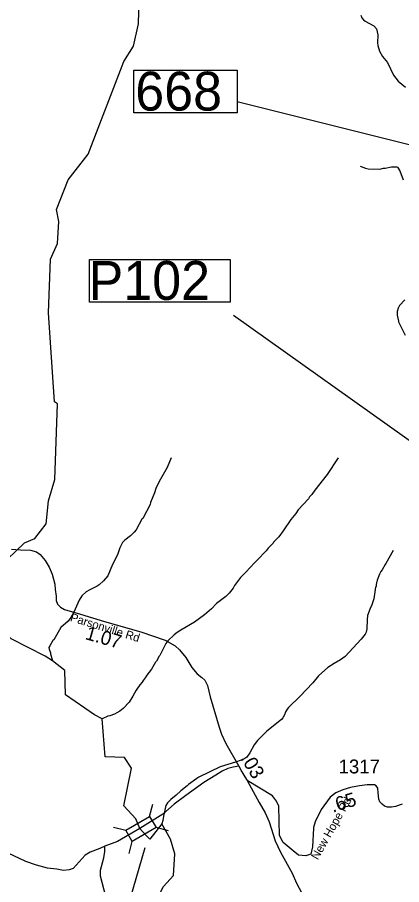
# Model space of a CAD drawing. Extents: x 1248089 to 1457196, y 820910 to 988753.
# Drawn here: x 1315416 to 1318874, y 897166 to 904975 of the extents above; entities that cross this region are included whole.
import ezdxf

# ---------------------------------------------------------------- set-up
doc = ezdxf.new("R2010")
doc.units = 0
for name, color, linetype in [('Exist Hydrographic Creek Single Shore', 7, 'Continuous'), ('Exist Hydrographic Misc Water Feature', 7, 'Continuous'), ('Exist Road Non-System Type 51', 7, 'Continuous'), ('Exist Road Secondary Structure Standard Bridge CELL', 7, 'Continuous'), ('Exist Road Secondary Structure Standard Bridge Number Label', 7, 'Continuous'), ('Exist Road Secondary Type 51 Attributed', 7, 'Continuous'), ('Exist Road Secondary Type 51 Label', 7, 'Continuous'), ('Prop GRAU CAT1 Cell', 7, 'Continuous'), ('Prop Lane Arrow CELL', 7, 'Continuous'), ('Prop Lane Lines', 7, 'Continuous')]:
    doc.layers.add(name, color=color, linetype=linetype)

msp = doc.modelspace()

# ---------------------------------------------------------------- linework, layer by layer
at = {"layer": 'Exist Hydrographic Creek Single Shore'}
for points in [[(1316519.6, 897669.8), (1316482.7, 897759.4), (1316373.5, 897874.4), (1316442.5, 898213.9), (1316379.2, 898311.8), (1316206.7, 898317.5), (1316179.1, 898659.7), (1316111, 898695.5), (1315850.2, 898875.7), (1315844.5, 899094.3), (1315732.1, 899179.6), (1315664.9, 899223.1), (1315359.9, 899380.3), (1315286, 899447.3), (1315290, 899621.3), (1315116.9, 899683.9)], [(1317333.7, 896646.5), (1317300, 896757.7), (1317210, 896851.4), (1317036, 896897.6), (1316853, 896884.8), (1316729, 896962.8), (1316701.2, 897091.9), (1316730, 897149.4), (1316822, 897247.2), (1316833.5, 897442.9), (1316793.2, 897575.2), (1316715.5, 897714.6), (1316608.7, 897575.6)], [(1316608.7, 897575.6), (1316569, 897612.8), (1316519.6, 897669.8)]]:
    msp.add_lwpolyline(points, dxfattribs=at)
at = {"layer": 'Exist Hydrographic Misc Water Feature'}
for points in [[(1315116.9, 899683.9), (1315070, 899829.2), (1315080.9, 899960.3), (1315326, 900096.5), (1315480, 900244.5), (1315571.9, 900282.1), (1315675.9, 900414.6), (1315696.9, 900620.9), (1315752, 900813.6), (1315776, 901495.9), (1315750.9, 901512.8), (1315694.9, 902315), (1315713.9, 902797.2), (1315775.9, 902937.1), (1315788.9, 903137), (1315766.9, 903245.9), (1315872.8, 903513), (1316052.9, 903742.5), (1316372.9, 904576.4), (1316459.9, 904715.8), (1316505.8, 904915.1), (1316513.8, 905256.5), (1316466.9, 905408.4)], [(1318506, 904993.5), (1318517.3, 904969.2), (1318530.9, 904952.8), (1318546.5, 904940.4), (1318623.4, 904898.1), (1318648.6, 904871.5), (1318659.1, 904817.1), (1318657.1, 904745.3), (1318660.4, 904721.2), (1318675, 904668.8), (1318701.6, 904622), (1318748.1, 904566.7), (1318801, 904455.1), (1318843.4, 904400), (1318910, 904346)], [(1318501.8, 903634.1), (1318549.3, 903616.7), (1318573.2, 903612), (1318677.1, 903609), (1318709.4, 903616), (1318725.4, 903615.6), (1318781.8, 903630), (1318827.7, 903628.7), (1318835.6, 903624.5), (1318856.8, 903591.8), (1318886.5, 903511)], [(1318904.1, 902430.7), (1318854.7, 902380.2), (1318842, 902356.6), (1318833.2, 902324.8), (1318832.3, 902292.9), (1318846.8, 902240.6), (1318846.5, 902232.6), (1318907.2, 902112.8)], [(1316799.3, 901008.1), (1316762.8, 900921.1), (1316693.2, 900795.2), (1316663.4, 900732.1), (1316650.3, 900692.5), (1316613.8, 900605.6), (1316611.3, 900589.6), (1316543.8, 900463.6), (1316535.6, 900455.9), (1316484.9, 900361.4), (1316468.2, 900337.9), (1316435.3, 900306.8), (1316384.2, 900268.3), (1316361.6, 900245), (1316338.2, 900197.6), (1316318.4, 900134.3), (1316272, 900047.6), (1316229.1, 899944.9), (1316191.8, 899900), (1316150.8, 899865.1), (1316134.5, 899853.6), (1316087.7, 899829), (1316067.5, 899821.6), (1316035, 899802.5), (1315996, 899767.6), (1315970.9, 899728.4), (1315925.7, 899617.7), (1315898.4, 899570.6), (1315873.6, 899539.3), (1315807.8, 899481.2), (1315744.7, 899371.1), (1315736.5, 899363.3), (1315707.2, 899316.1), (1315700.7, 899300.3), (1315702.3, 899286.3), (1315715.4, 899251.9), (1315715.2, 899243.9), (1315732.1, 899179.6)], [(1318301.9, 901008.6), (1318203.7, 900859.5), (1318091.6, 900718.8), (1318066.5, 900679.5), (1318045.9, 900656.1), (1318037.4, 900640.4), (1317942.5, 900539.1), (1317921.6, 900507.8), (1317876.1, 900453.1), (1317809.1, 900351.1), (1317767.6, 900296.3), (1317722.3, 900249.6), (1317718.1, 900241.7), (1317672.8, 900195.1), (1317654, 900171.6), (1317573.6, 900086), (1317555.2, 900070.5), (1317503.6, 900016), (1317478.7, 899984.8), (1317425.2, 899930.3), (1317371.2, 899859.9), (1317358.5, 899836.2), (1317321.2, 899789.4), (1317292.3, 899760.1), (1317208.5, 899696.7), (1317163.2, 899649.9), (1317099.6, 899593.8), (1317009.8, 899528.4), (1316885.7, 899458), (1316853, 899435), (1316828.5, 899415.8), (1316770.9, 899361.4), (1316752.2, 899337.9), (1316699.2, 899229.5), (1316693, 899223.7), (1316667.6, 899176.5), (1316659.4, 899168.7), (1316621.7, 899105.8), (1316580.1, 899051), (1316567.5, 899027.4), (1316546.7, 899004), (1316538.3, 898988.2), (1316517.6, 898964.8), (1316492.5, 898925.6), (1316484.3, 898917.8), (1316456.7, 898862.6), (1316421.1, 898807.7), (1316367.6, 898753.2), (1316336.9, 898728.1), (1316312.5, 898712.8), (1316290.1, 898701.5), (1316249.7, 898686.7), (1316231.6, 898683.2), (1316179.1, 898659.7)], [(1318798.6, 900174.6), (1318733.3, 900056.4), (1318725.1, 900048.7), (1318699.8, 900001.4), (1318687.3, 899985.8), (1318674.7, 899962.2), (1318653, 899906.9), (1318643.9, 899867.1), (1318643.5, 899851.1), (1318639.3, 899843.2), (1318624.3, 899739.7), (1318606.8, 899684.2), (1318589.9, 899652.7), (1318568.1, 899589.3), (1318563, 899549.6), (1318560.8, 899469.6), (1318555.8, 899437.8), (1318547.3, 899422), (1318510, 899375.1), (1318365.7, 899221.4), (1318324.8, 899190.5), (1318265.8, 899158.2), (1318208.7, 899119.9), (1318126.7, 899046.3), (1318074.9, 898983.8), (1317959.3, 898859.1), (1317856.5, 898762.2), (1317844.1, 898746.6), (1317827.2, 898715.1), (1317822.8, 898699.2), (1317805.9, 898667.7), (1317793.4, 898652), (1317662.4, 898547.9), (1317596.6, 898485.7), (1317576, 898462.4), (1317546.9, 898423.2), (1317508.8, 898352.4), (1317479.7, 898313.2), (1317463.4, 898301.7), (1317430.9, 898286.6), (1317380.4, 898268.1), (1317241.2, 898226.1), (1317050.6, 898133.7), (1317030.2, 898122.3), (1316956.6, 898068.5), (1316944.2, 898054.7), (1316886.9, 898010.4), (1316845.9, 897971.7), (1316796.8, 897933), (1316767.9, 897902), (1316753.2, 897878.4), (1316730.5, 897783), (1316725.3, 897743.1), (1316715.5, 897714.6)]]:
    msp.add_lwpolyline(points, dxfattribs=at)
at = {"layer": 'Exist Road Non-System Type 51'}
msp.add_lwpolyline([(1315967.5, 896492.5), (1316020.8, 896488.2), (1316084.7, 896479.6), (1316150.8, 896473.2), (1316204.1, 896490.3), (1316234, 896518.1), (1316253.2, 896554.3), (1316246.8, 896611.9), (1316223.3, 896648.2), (1316184.9, 896688.8), (1316159.4, 896716.5), (1316157.2, 896786.9), (1316182.8, 896833.9), (1316227.6, 896870.1), (1316234, 896925.6), (1316214.8, 896991.8), (1316212.7, 897057.9), (1316163.6, 897243.6), (1316163.6, 897296.9), (1316195.6, 897405.7), (1316202, 897465.5), (1316204.2, 897511.6)], dxfattribs=at)
at = {"layer": 'Exist Road Secondary Structure Standard Bridge CELL'}
for p, q in [((1316606.2, 897779.9), (1316634.7, 897889.4)), ((1316282.6, 897683.5), (1316392.1, 897654.9)), ((1316663.4, 897682.3), (1316772.9, 897653.8)), ((1316422.1, 897445.5), (1316450.7, 897555.1))]:
    msp.add_line(p, q, dxfattribs=at)
msp.add_lwpolyline([(1316392.1, 897654.9), (1316605.9, 897780.4), (1316664.5, 897680.5), (1316450.7, 897555.1)], close=True, dxfattribs=at)
at = {"layer": 'Exist Road Secondary Structure Standard Bridge Number Label'}
msp.add_lwpolyline([(1316464.5, 904499.3), (1317393.5, 904499.3), (1317393.5, 904115.2), (1316464.5, 904115.2)], close=True, dxfattribs=at)
for points in [[(1319932, 902233.1), (1319374.7, 903719.1), (1317393.4, 904214.4)], [(1316562.9, 897496.2), (1316272.1, 896494.5), (1314494.7, 896042.1)]]:
    msp.add_lwpolyline(points, dxfattribs=at)
at = {"layer": 'Exist Road Secondary Type 51 Attributed'}
for points in [[(1315362.4, 900185.2), (1315445.2, 900180), (1315534.5, 900178.7), (1315587, 900162.8), (1315622, 900136.9), (1315665.9, 900085.1), (1315703.5, 900024.2), (1315728.1, 899960.8), (1315753.9, 899871.4), (1315757.8, 899823.5), (1315765.5, 899763.2), (1315766.8, 899724.3), (1315775.9, 899690.7), (1315805.6, 899664.8), (1315839.3, 899642.7), (1315985.5, 899600), (1316200.3, 899535.3), (1316528.1, 899441.2), (1316745.5, 899367.4), (1316836.1, 899316.9), (1316876.2, 899280.6), (1316931.8, 899212), (1316987, 899121.9), (1317033.5, 899065), (1317077.5, 899030), (1317103.4, 899005.4), (1317126.7, 898957.5), (1317151.3, 898856.5), (1317232.6, 898584.1), (1317251.8, 898521.2), (1317291.9, 898435.8), (1317408.8, 898233.4)], [(1317408.8, 898233.4), (1317359.3, 898223.2), (1317311.3, 898210.1), (1317258.9, 898188.2), (1317200.7, 898151.8), (1317094.9, 898086.8), (1316931.9, 897967.3), (1316827.1, 897891.6), (1316725.2, 897799.8), (1316519.6, 897669.8)], [(1317408.8, 898233.4), (1317436.9, 898181.5), (1317463.8, 898136.9), (1317485.2, 898102.3)], [(1317485.2, 898102.3), (1317591.3, 897904.9), (1317645.9, 897812.5), (1317681.7, 897731.4), (1317736.4, 897561.6), (1317785.1, 897459), (1317888.8, 897268.4), (1317926.5, 897177.9), (1317975.5, 897089.2), (1318077.3, 896915.6), (1318141.1, 896805.1), (1318163.7, 896744.8), (1318167.5, 896678.7), (1318173.2, 896559.9), (1318167.5, 896429.7), (1318148.8, 896302.2), (1318116.7, 896085.3)], [(1318879, 897891.2), (1318820, 897868.5), (1318782.6, 897862.6), (1318747.2, 897863.6), (1318720.6, 897873.4), (1318698, 897890.2), (1318679.3, 897909.9), (1318669.9, 897936.1), (1318664, 897991.3), (1318659.1, 898033.6), (1318643.4, 898055.3), (1318628.6, 898063.1), (1318564.7, 898063.1), (1318494.8, 898054.3), (1318414.2, 898041.5), (1318346.3, 898020.8), (1318281.4, 897992.2), (1318230.2, 897952.9), (1318149, 897842.2), (1318095.8, 897732), (1318082.1, 897678.8), (1318081.9, 897673.6), (1318073.2, 897506.5), (1318056.2, 897440.5), (1318012.4, 897424.1), (1317946.2, 897432.6), (1317899.3, 897471), (1317807.7, 897545.7), (1317775.7, 897609.7), (1317767.8, 897872.5), (1317749, 897917.8), (1317713.1, 897966.9), (1317485.2, 898102.3)], [(1316519.6, 897669.8), (1316318.4, 897555.7), (1316204.2, 897511.6), (1316159.7, 897491.7), (1316072.4, 897458.2), (1316027.3, 897431.9), (1316000.3, 897401.5), (1315917.3, 897309.7), (1315880.9, 897298), (1315831.4, 897293.7), (1315771.8, 897303.9), (1315685.9, 897314.1), (1315589.8, 897341.7), (1315492.3, 897373.8), (1315283.4, 897472.6)]]:
    msp.add_lwpolyline(points, dxfattribs=at)
at = {"layer": 'Prop Lane Arrow CELL'}
msp.add_line((1321825, 899114.6), (1317360.1, 902288.9), dxfattribs=at)
msp.add_lwpolyline([(1316064.2, 902794.8), (1317330.4, 902794.8), (1317330.4, 902410.9), (1316064.2, 902410.9)], close=True, dxfattribs=at)

# ---------------------------------------------------------------- texts
at = {"layer": 'Exist Road Secondary Structure Standard Bridge Number Label'}
msp.add_text('668', height=350, dxfattribs=at).set_placement((1316477.1, 904135))
at = {"layer": 'Exist Road Secondary Type 51 Label'}
for s, rotation, p in [('Parsonville Rd', 342.7116, (1315886.7, 899540.7)), ('New Hope Rd', 60.58012, (1318119.8, 897383.3))]:
    msp.add_text(s, height=75, rotation=rotation, dxfattribs=at).set_placement(p)
at = {"layer": 'Prop GRAU CAT1 Cell'}
for s, rotation, p in [('1.07', 343.99003, (1316019.1, 899377.8)), ('.03', 301.09637, (1317419.9, 898305)), ('.65', 16.94005, (1318255, 897813.6))]:
    msp.add_text(s, height=125, rotation=rotation, dxfattribs=at).set_placement(p)
at = {"layer": 'Prop Lane Arrow CELL'}
msp.add_text('P102', height=350, dxfattribs=at).set_placement((1316057.1, 902430.7))
at = {"layer": 'Prop Lane Lines'}
msp.add_text('1317', height=125, dxfattribs=at).set_placement((1318306.7, 898167.2))

doc.saveas('drawing.dxf')
